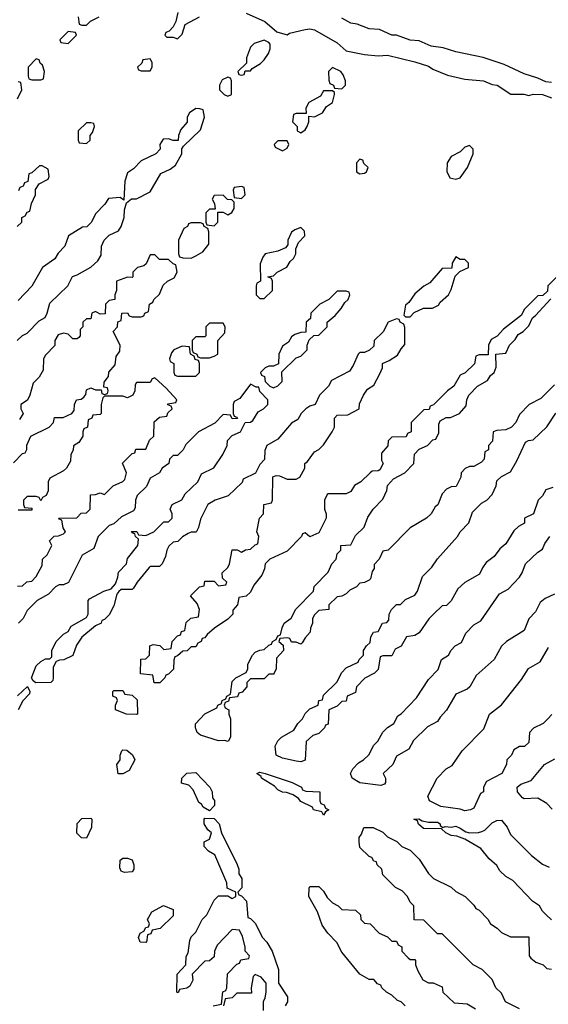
# Model space of a CAD drawing. Header units: inches. Extents: x 2701323 to 2964515, y 494916 to 722124.
# Tile 582 of 656: x 2882537 to 2884856, y 665457 to 669778. Entities that reach past the tile are written whole.
import ezdxf

# ---------------------------------------------------------------- set-up
doc = ezdxf.new("R2010")
doc.units = ezdxf.units.IN
doc.header["$MEASUREMENT"] = 0
doc.layers.add('C8686', color=7, linetype='Continuous')

msp = doc.modelspace()

# ---------------------------------------------------------------- linework, layer by layer
at = {"layer": 'C8686', "color": 2, "elevation": 2}
for points in [[(2882794, 669790), (2882798, 669758), (2882810, 669754), (2882830, 669754), (2882848.4, 669771.6), (2882886, 669790)], [(2883231.3, 669810), (2883222, 669770), (2883210, 669746), (2883192.7, 669727.3), (2883178, 669722), (2883174, 669710), (2883182, 669702), (2883210, 669702), (2883230, 669694), (2883250, 669714), (2883263.1, 669756.9), (2883326, 669790)], [(2883530, 669806), (2883612, 669770), (2883664.7, 669724.7), (2883710, 669712), (2883721.2, 669718.8), (2883790, 669734.8), (2883810, 669737.3), (2883830, 669733), (2883930, 669676), (2883970, 669642), (2884050, 669624.7), (2884110, 669618.8), (2884150, 669622.8), (2884270, 669593.4), (2884330, 669574), (2884350, 669561), (2884414.4, 669534.4), (2884490, 669517.3), (2884572, 669510), (2884610, 669494), (2884632, 669490), (2884691.3, 669451.3), (2884749.3, 669450.7), (2884770, 669446), (2884789.5, 669450.5), (2884830, 669450.4), (2884870, 669435.5)], [(2884870, 669503), (2884845.3, 669505.3), (2884810, 669521.6), (2884750, 669540.5), (2884662, 669582), (2884570, 669611.8), (2884450, 669636.3), (2884395.2, 669655.2), (2884341.8, 669661.8), (2884290, 669684.7), (2884250, 669688), (2884190, 669709.7), (2884170, 669709.7), (2884115.1, 669735.1), (2884070, 669737.4), (2884017.7, 669757.7), (2883990, 669762.6), (2883950, 669784.2)], [(2882528, 669430), (2882546, 669470), (2882542, 669502), (2882530, 669506)], [(2882526, 668370), (2882550, 668392), (2882570, 668402), (2882623.1, 668456.9), (2882648.4, 668471.6), (2882658, 668490), (2882670, 668534), (2882748, 668610), (2882768.8, 668651.1), (2882790, 668658), (2882850, 668692), (2882880.4, 668719.6), (2882894.6, 668745.4), (2882896.4, 668783.6), (2882908, 668810), (2882930, 668832), (2882970, 668852), (2882982, 668870), (2882995.3, 668910), (2882996.4, 668943.6), (2883006, 668974), (2883028, 668992), (2883050, 668992), (2883110, 669022), (2883156.4, 669103.6), (2883198, 669122), (2883220.2, 669139.8), (2883248, 669190), (2883248.4, 669211.6), (2883256.4, 669223.6), (2883330, 669294), (2883348, 669350), (2883342, 669382), (2883327.3, 669387.3), (2883310, 669388), (2883282, 669370), (2883272, 669350), (2883272, 669328), (2883243.6, 669296.4), (2883234, 669270), (2883232, 669248), (2883210, 669248), (2883190, 669255.3), (2883166.4, 669253.6), (2883152, 669230), (2883154, 669210), (2883134, 669190), (2883070, 669158), (2883036.9, 669123.1), (2883010, 669106), (2882998, 669070), (2882994, 668986), (2882978, 668998), (2882926.4, 668993.6), (2882911.2, 668968.9), (2882870, 668926), (2882852, 668890), (2882831.2, 668868.9), (2882812.7, 668867.3), (2882752, 668830), (2882735.3, 668784.7), (2882706.4, 668753.6), (2882691.2, 668728.9), (2882638, 668690), (2882591, 668609), (2882530, 668546)], [(2882526, 668870), (2882546, 668890), (2882546, 668910), (2882562, 668918), (2882570, 668934), (2882582, 668938), (2882588.4, 668971.6), (2882606, 669010), (2882607.3, 669032.7), (2882622, 669058), (2882662, 669078), (2882666, 669090), (2882662, 669122), (2882636.4, 669136.4), (2882623.6, 669136.4), (2882590, 669106), (2882578, 669102), (2882572.7, 669067.3), (2882558, 669062), (2882552.7, 669047.3), (2882538, 669042), (2882532.7, 669027.3)], [(2882510, 667834), (2882550, 667874), (2882562, 667878), (2882568, 667892), (2882568.8, 667911.1), (2882586, 667950), (2882666, 667990), (2882686, 668010), (2882690, 668032), (2882727.3, 668032.7), (2882766, 668050), (2882776.4, 668063.6), (2882778, 668090), (2882786, 668110), (2882807.3, 668112.7), (2882818, 668122), (2882827.3, 668132.7), (2882830, 668154), (2882850, 668162), (2882870, 668154), (2882894, 668154), (2882898, 668138), (2882910, 668134), (2882922, 668138), (2882926, 668150), (2882922, 668162), (2882906, 668166), (2882907.3, 668187.3), (2882927.3, 668212.7), (2882928.4, 668231.6), (2882956.4, 668263.6), (2882960.4, 668299.6), (2882976.4, 668323.6), (2882978, 668350), (2882948, 668410), (2882966, 668430), (2882967.3, 668452.7), (2882982, 668458), (2882986, 668490), (2883010, 668492), (2883018, 668478), (2883030, 668474), (2883070, 668474), (2883082, 668478), (2883086, 668490), (2883102, 668498), (2883106, 668530), (2883122, 668538), (2883126, 668550), (2883150, 668574), (2883167.3, 668612.7), (2883186, 668630), (2883214.6, 668645.4), (2883228, 668670), (2883222, 668702), (2883210, 668706), (2883190, 668726), (2883150, 668726), (2883130, 668746), (2883110, 668746), (2883092.7, 668707.3), (2883082, 668698), (2883054, 668690), (2883034, 668670), (2883034, 668650), (2883030, 668646), (2883010, 668648), (2882962, 668630), (2882962, 668590), (2882954, 668570), (2882954, 668550), (2882930, 668546), (2882914, 668530), (2882912.7, 668487.3), (2882890, 668486), (2882870, 668498), (2882854, 668490), (2882850, 668466), (2882830, 668466), (2882814, 668450), (2882814, 668430), (2882802, 668418), (2882802, 668390), (2882796.9, 668383.1), (2882790, 668378), (2882770, 668378), (2882750, 668398), (2882730, 668402), (2882705.4, 668394.6), (2882692, 668370), (2882691.6, 668348.4), (2882650, 668306), (2882642, 668290), (2882639.6, 668240.4), (2882622, 668210), (2882596.9, 668183.1), (2882582, 668130), (2882571.3, 668108.7), (2882542, 668090), (2882542, 668070), (2882552, 668050), (2882536.9, 668023.1)], [(2884890, 668646), (2884854, 668610), (2884852.7, 668587.3), (2884832, 668568), (2884810, 668566), (2884750, 668506), (2884738, 668482), (2884659.6, 668420.4), (2884631.2, 668388.9), (2884605.4, 668374.6), (2884594, 668350), (2884592.7, 668307.3), (2884552.7, 668307.3), (2884538, 668302), (2884532.7, 668267.3), (2884491.3, 668228.7), (2884470, 668218), (2884442, 668170), (2884414, 668150), (2884352.7, 668087.3), (2884338, 668082), (2884332.7, 668067.3), (2884310, 668066), (2884254, 668010), (2884254, 667970), (2884238, 667962), (2884232.7, 667947.3), (2884170, 667946), (2884154, 667930), (2884152.7, 667907.3), (2884123.6, 667876.4), (2884124.7, 667844.7), (2884131.3, 667830), (2884116.9, 667803.1), (2884110, 667798), (2884083.6, 667796.4), (2884074, 667790), (2884034, 667750), (2884005.4, 667734.6), (2883990, 667708), (2883970, 667698), (2883890, 667698), (2883885.4, 667694.6), (2883874, 667670), (2883874, 667630), (2883882, 667610), (2883882, 667590), (2883850, 667526), (2883810, 667508), (2883790, 667526), (2883778, 667522), (2883774, 667510), (2883710, 667446), (2883634, 667410), (2883614, 667390), (2883611.6, 667368.4), (2883599.6, 667340.4), (2883563.6, 667296.4), (2883550, 667266), (2883530, 667248), (2883498, 667242), (2883492, 667210), (2883472.7, 667187.3), (2883472, 667170), (2883450, 667148), (2883391.6, 667108.4), (2883359.6, 667080.4), (2883350, 667066), (2883338, 667062), (2883334, 667050), (2883318, 667042), (2883310, 667026), (2883290, 667026), (2883271.6, 667008.4), (2883252.7, 667007.3), (2883230, 666986), (2883218, 666982), (2883212.7, 666967.3), (2883211.6, 666928.4), (2883190, 666906), (2883178, 666902), (2883174, 666890), (2883152.7, 666867.3), (2883127.3, 666867.3), (2883122, 666902), (2883067.3, 666907.3), (2883068.4, 666971.6), (2883090, 666974), (2883106, 666990), (2883108, 667030), (2883123.1, 667036.9), (2883151.6, 667031.6), (2883170, 667014), (2883202, 667018), (2883206, 667050), (2883230, 667074), (2883242, 667078), (2883247.3, 667092.7), (2883262, 667098), (2883267.3, 667132.7), (2883288.4, 667151.6), (2883322, 667158), (2883326, 667190), (2883316.4, 667216.4), (2883286, 667250), (2883326, 667290), (2883346, 667294), (2883350, 667314), (2883390, 667314), (2883410, 667294), (2883442, 667298), (2883446, 667310), (2883427.3, 667327.3), (2883426, 667350), (2883450, 667374), (2883458, 667390), (2883468.8, 667451.1), (2883491.3, 667451.3), (2883510, 667442), (2883528.4, 667451.6), (2883550, 667454), (2883570, 667474), (2883582, 667478), (2883586, 667510), (2883578, 667530), (2883588.8, 667591.1), (2883606, 667610), (2883608, 667650), (2883642, 667658), (2883646, 667670), (2883647.3, 667772.7), (2883662, 667778), (2883676.9, 667776.9), (2883710, 667762), (2883750, 667762), (2883766, 667770), (2883788, 667810), (2883788, 667830), (2883800.4, 667839.6), (2883830, 667882), (2883850, 667892), (2883870, 667912), (2883908, 667970), (2883918, 667990), (2883918, 668030), (2883930, 668042), (2883976.4, 668043.6), (2884026, 668070), (2884028.4, 668091.6), (2884046, 668130), (2884063.1, 668156.9), (2884090, 668174), (2884116.4, 668223.6), (2884128, 668250), (2884128, 668270), (2884158, 668282), (2884194.6, 668305.4), (2884210, 668334), (2884227.3, 668352.7), (2884227.3, 668427.3), (2884222, 668442), (2884206, 668450), (2884202, 668462), (2884190, 668466), (2884154, 668450), (2884131.2, 668408.9), (2884092, 668370), (2884090, 668346), (2884071.6, 668328.4), (2884050, 668318), (2884030, 668318), (2884022, 668310), (2883999.6, 668260.4), (2883983.6, 668236.4), (2883905.4, 668194.6), (2883892, 668170), (2883852, 668130), (2883834, 668090), (2883810, 668082), (2883792, 668070), (2883772, 668050), (2883756.9, 668023.1), (2883730, 668008), (2883670, 667938), (2883622, 667910), (2883612.7, 667887.3), (2883611.6, 667848.4), (2883590, 667826), (2883571.3, 667788.7), (2883518, 667762), (2883512.7, 667747.3), (2883451.6, 667688.4), (2883394, 667670), (2883362, 667650), (2883330, 667586), (2883322, 667550), (2883311, 667529), (2883290, 667528.7), (2883276.9, 667523.1), (2883251.6, 667508.4), (2883231.6, 667488.4), (2883210, 667486), (2883191.6, 667468.4), (2883182, 667450), (2883176.9, 667423.1), (2883162, 667390), (2883150, 667378), (2883110, 667378), (2883105.4, 667374.6), (2883052, 667310), (2883036.9, 667283.1), (2883030, 667278), (2882982, 667278), (2882971.6, 667268.4), (2882963.6, 667256.4), (2882950, 667206), (2882930, 667166), (2882910, 667146), (2882898, 667142), (2882894, 667130), (2882870, 667118), (2882810, 667068), (2882786, 667034), (2882770, 666988), (2882731.2, 666968.9), (2882712, 666968), (2882698, 666962), (2882683.6, 666936.4), (2882684.7, 666890), (2882682, 666878), (2882674, 666870), (2882608, 666868), (2882596.4, 666876.4), (2882588.7, 666890), (2882610, 666942), (2882630, 666962), (2882650, 666974), (2882670, 666974), (2882678, 666982), (2882678, 667010), (2882698, 667050), (2882730, 667082), (2882750, 667094), (2882763.1, 667116.9), (2882830, 667154), (2882838, 667170), (2882838, 667230), (2882843.1, 667236.9), (2882906, 667270), (2882939, 667281), (2882958, 667302), (2882968.4, 667331.6), (2882970, 667354), (2883006, 667390), (2883010, 667414), (2883055.3, 667470), (2883058, 667498), (2883046, 667510), (2883042, 667522), (2883030, 667526), (2883028, 667532), (2883051.6, 667531.6), (2883058, 667518), (2883090, 667514), (2883126, 667530), (2883170, 667574), (2883190, 667574), (2883206, 667590), (2883206, 667610), (2883198, 667630), (2883206, 667650), (2883248.4, 667671.6), (2883263.1, 667696.9), (2883318, 667750), (2883335.3, 667784.7), (2883388.4, 667811.6), (2883428.7, 667870), (2883448, 667910), (2883448.7, 667931.3), (2883470, 667954), (2883506, 667970), (2883526, 668010), (2883550, 668012), (2883560.4, 668019.6), (2883583.1, 668056.9), (2883606, 668070), (2883626, 668090), (2883626, 668110), (2883590, 668146), (2883586, 668166), (2883574, 668166), (2883550, 668178), (2883503.6, 668116.4), (2883478, 668102), (2883474, 668090), (2883474, 668050), (2883478, 668038), (2883490, 668034), (2883492.7, 668027.3), (2883470, 668026), (2883462, 668042), (2883430, 668046), (2883392.7, 668007.3), (2883322, 667970), (2883265.4, 667914.6), (2883254, 667890), (2883230, 667866), (2883210, 667866), (2883194, 667850), (2883192, 667830), (2883162, 667810), (2883151.2, 667788.9), (2883110, 667766), (2883094, 667730), (2883052, 667690), (2883044.7, 667670), (2883043.6, 667636.4), (2883036.9, 667623.1), (2882983.6, 667596.4), (2882950, 667566), (2882930, 667558), (2882882, 667510), (2882862, 667458), (2882811.3, 667428.7), (2882751.2, 667308.9), (2882730, 667298), (2882710, 667298), (2882694, 667290), (2882663.6, 667256.4), (2882614, 667230), (2882570, 667186), (2882552, 667150), (2882532, 667130)], [(2884883.6, 668176.4), (2884823.6, 668116.4), (2884772, 668090), (2884730, 668046), (2884714, 668010), (2884694, 667990), (2884670, 667978), (2884630, 667975.3), (2884614, 667970), (2884611.6, 667928.4), (2884594, 667910), (2884594, 667890), (2884578, 667882), (2884574, 667850), (2884563.6, 667836.4), (2884530, 667818), (2884510, 667818), (2884491.6, 667808.4), (2884474, 667790), (2884472, 667770), (2884452, 667730), (2884430, 667728), (2884410, 667718), (2884390, 667698), (2884370.9, 667649.1), (2884359.6, 667640.4), (2884342, 667610), (2884322, 667590), (2884250, 667548), (2884154, 667450), (2884130, 667446), (2884114, 667410), (2884092.7, 667387.3), (2884092, 667370), (2884083.6, 667356.4), (2884076, 667324), (2884070, 667318), (2884050, 667308), (2884030, 667306), (2884014, 667290), (2883985.4, 667274.6), (2883970, 667258), (2883950, 667248), (2883930, 667246), (2883894, 667210), (2883894, 667190), (2883850, 667186), (2883830, 667166), (2883822, 667150), (2883822, 667130), (2883812.7, 667107.3), (2883812, 667090), (2883790, 667066), (2883776.9, 667043.1), (2883770, 667038), (2883750, 667046), (2883730, 667046), (2883722, 667062), (2883710, 667066), (2883678, 667062), (2883674, 667050), (2883692.7, 667032.7), (2883694, 667010), (2883663.6, 666976.4), (2883662, 666930), (2883654, 666910), (2883650, 666906), (2883630, 666906), (2883610, 666886), (2883550, 666886), (2883534, 666870), (2883534, 666850), (2883512.7, 666827.3), (2883498, 666822), (2883492.7, 666807.3), (2883458, 666802), (2883452.7, 666787.3), (2883438, 666782), (2883434, 666770), (2883438, 666758), (2883454, 666750), (2883454, 666730), (2883462, 666710), (2883462, 666630), (2883452, 666610), (2883435.3, 666615.3), (2883410, 666614), (2883330, 666639), (2883315.3, 666650), (2883308, 666670), (2883308.4, 666688.4), (2883350, 666732), (2883402, 666758), (2883406, 666770), (2883422, 666778), (2883426, 666790), (2883442, 666798), (2883446, 666810), (2883462, 666818), (2883470, 666874), (2883486, 666890), (2883530, 666914), (2883538, 666930), (2883538, 666950), (2883558, 666990), (2883570, 667002), (2883590, 667012), (2883610, 667014), (2883630, 667034), (2883642, 667038), (2883646, 667050), (2883662, 667058), (2883670, 667074), (2883682, 667078), (2883688, 667110), (2883698, 667130), (2883728.4, 667151.6), (2883748.8, 667191.1), (2883826, 667270), (2883828.8, 667291.1), (2883890, 667354), (2883906, 667390), (2883926, 667410), (2883930, 667434), (2883946, 667450), (2883946, 667470), (2883990, 667474), (2884010, 667514), (2884048.8, 667551.1), (2884064.7, 667595.3), (2884088, 667630), (2884130, 667674), (2884147.3, 667712.7), (2884150, 667734), (2884176.4, 667763.6), (2884226, 667790), (2884266, 667830), (2884268.4, 667871.6), (2884290, 667894), (2884326, 667910), (2884350, 667934), (2884362, 667938), (2884375.3, 667964.7), (2884376.4, 668003.6), (2884382, 668018), (2884408, 668032), (2884427.3, 668032.7), (2884466, 668050), (2884496.4, 668083.6), (2884498, 668110), (2884508, 668130), (2884546, 668170), (2884590, 668194), (2884603.1, 668216.9), (2884618, 668230), (2884627.3, 668252.7), (2884626, 668310), (2884670, 668314), (2884686, 668350), (2884710, 668374), (2884723.1, 668396.9), (2884746, 668410), (2884770, 668434), (2884786, 668470), (2884800.4, 668479.6), (2884867.3, 668552.7)], [(2882528.4, 667291.6), (2882550, 667294), (2882568.4, 667311.6), (2882590, 667314), (2882610, 667334), (2882636.4, 667383.6), (2882638, 667410), (2882658, 667430), (2882678, 667470), (2882668.4, 667491.6), (2882688.4, 667511.6), (2882707.3, 667512.7), (2882730, 667522), (2882738, 667530), (2882728, 667548), (2882722, 667582), (2882710, 667586), (2882708.8, 667591.1), (2882787.3, 667592.7), (2882807.3, 667612.7), (2882830, 667614), (2882846, 667630), (2882847.3, 667692.7), (2882870, 667694), (2882890, 667702), (2882910, 667694), (2882947.3, 667732.7), (2882990, 667752), (2882999, 667761), (2883006, 667790), (2882988.4, 667831.6), (2883030, 667874), (2883042, 667878), (2883047.3, 667892.7), (2883090, 667894), (2883107.3, 667932.7), (2883126, 667950), (2883127.3, 668012.7), (2883150, 668034), (2883182, 668038), (2883187.3, 668052.7), (2883206, 668070), (2883202, 668082), (2883187.3, 668087.3), (2883187.3, 668092.7), (2883222, 668098), (2883226, 668110), (2883180.4, 668160.4), (2883130, 668206), (2883118, 668202), (2883110, 668186), (2883050, 668186), (2883043.6, 668176.4), (2883042, 668150), (2883034, 668130), (2883010, 668118), (2882990, 668126), (2882910, 668126), (2882902, 668118), (2882894, 668090), (2882894, 668050), (2882890, 668046), (2882858, 668042), (2882854, 668030), (2882838, 668022), (2882834, 667990), (2882818, 667982), (2882814, 667970), (2882814, 667950), (2882796.9, 667923.1), (2882772.7, 667907.3), (2882771.6, 667888.4), (2882762, 667870), (2882759.6, 667840.4), (2882742, 667810), (2882730, 667798), (2882670, 667766), (2882662, 667750), (2882662, 667710), (2882654, 667690), (2882638, 667682), (2882630, 667666), (2882622, 667682), (2882610, 667686), (2882570, 667686), (2882554, 667670), (2882554, 667650), (2882558, 667638), (2882590, 667634), (2882590, 667626), (2882530, 667626)], [(2884875.3, 667724.7), (2884845.4, 667714.6), (2884830.9, 667689.1), (2884812, 667670), (2884791.3, 667610), (2884752, 667590), (2884750.9, 667569.1), (2884725.4, 667554.6), (2884705.4, 667534.6), (2884670, 667478), (2884643.5, 667456.5), (2884618, 667422), (2884583.5, 667396.5), (2884566.8, 667373.2), (2884554.8, 667345.2), (2884490, 667308), (2884459.6, 667280.4), (2884430, 667228), (2884410, 667208), (2884390, 667206), (2884352, 667170), (2884331.6, 667148.4), (2884290, 667088), (2884270, 667075.3), (2884234, 667070), (2884211.2, 667028.9), (2884184.7, 667015.3), (2884170, 666986), (2884130, 666986), (2884118, 666982), (2884110, 666926), (2884094, 666910), (2884051.6, 666888.4), (2884014, 666850), (2884010, 666826), (2883974, 666810), (2883970, 666788), (2883950, 666786), (2883930, 666766), (2883894, 666750), (2883890, 666686), (2883878, 666682), (2883874, 666670), (2883850, 666646), (2883823.6, 666636.4), (2883794, 666610), (2883790, 666528.7), (2883770, 666522), (2883750, 666524), (2883690, 666537.2), (2883662, 666550), (2883658, 666590), (2883670, 666614), (2883686, 666630), (2883740.4, 666659.6), (2883758, 666690), (2883778, 666710), (2883790, 666734), (2883810, 666754), (2883846, 666770), (2883848.8, 666791.1), (2883866, 666794), (2883870, 666814), (2883928.4, 666871.6), (2883950, 666914), (2883970, 666934), (2884022, 666958), (2884026, 666970), (2884046, 666990), (2884046, 667010), (2884058, 667030), (2884074.6, 667045.4), (2884078, 667070), (2884089.1, 667090.9), (2884110, 667094), (2884128, 667130), (2884147.3, 667132.7), (2884156.4, 667143.6), (2884158, 667170), (2884168, 667190), (2884190, 667211.3), (2884208, 667212), (2884230, 667234), (2884270, 667252), (2884282, 667270), (2884304.7, 667335.3), (2884344.7, 667375.3), (2884370, 667412), (2884458, 667510), (2884468.8, 667531.1), (2884508, 667570), (2884523.1, 667616.9), (2884563.1, 667656.9), (2884586, 667670), (2884610, 667694), (2884627.3, 667732.7), (2884630, 667754), (2884650, 667774), (2884690, 667794), (2884718, 667842), (2884756.4, 667923.6), (2884768.4, 667931.6), (2884790, 667934), (2884850, 667992), (2884888.8, 668051.1)], [(2884883.6, 667256.4), (2884842, 667238), (2884819.6, 667220.4), (2884799.8, 667180.2), (2884771.2, 667148.9), (2884750, 667098), (2884672, 667050), (2884651.2, 667028.9), (2884618, 666970), (2884539.6, 666900.4), (2884512, 666850), (2884499.8, 666840.2), (2884450, 666818), (2884410, 666748), (2884382, 666718), (2884370, 666698), (2884325.4, 666674.6), (2884265.4, 666614.6), (2884243.6, 666576.4), (2884190, 666546), (2884174, 666510), (2884132, 666470), (2884142, 666450), (2884142, 666430), (2884136.9, 666423.1), (2884122, 666418), (2884029.6, 666429.6), (2883995.3, 666450), (2883988, 666470), (2883998, 666490), (2884023.1, 666516.9), (2884046, 666530), (2884068.4, 666551.6), (2884090, 666594), (2884108.4, 666611.6), (2884130, 666652), (2884150, 666672), (2884178, 666690), (2884196.4, 666723.6), (2884210, 666732), (2884278, 666802), (2884330, 666882), (2884373.6, 666926.4), (2884388, 666970), (2884418, 666990), (2884430, 667012), (2884448, 667030), (2884474.6, 667045.4), (2884494.6, 667085.4), (2884530, 667122), (2884560.4, 667139.6), (2884642, 667258), (2884680.4, 667279.6), (2884730, 667332), (2884742, 667350), (2884755.3, 667390), (2884810, 667442), (2884830, 667454), (2884840.2, 667479.8), (2884862, 667510)], [(2884871.6, 666728.4), (2884854, 666710), (2884834, 666690), (2884791.6, 666668.4), (2884774, 666650), (2884770, 666606), (2884751.6, 666588.4), (2884730, 666588), (2884705.4, 666574.6), (2884694, 666550), (2884674, 666530), (2884672, 666510), (2884652, 666470), (2884585.4, 666434.6), (2884572, 666410), (2884572, 666390), (2884558, 666382), (2884530, 666318), (2884514, 666310), (2884490, 666306), (2884470, 666313.2), (2884384.8, 666324.8), (2884335.3, 666350), (2884328, 666370), (2884368, 666450), (2884408, 666490), (2884434.6, 666505.4), (2884478, 666570), (2884573.6, 666666.4), (2884598, 666730), (2884650, 666772), (2884738, 666882), (2884769.3, 666930.7), (2884820.4, 666959.6), (2884856.4, 667023.6)], [(2882528.4, 666811.6), (2882572, 666852), (2882582, 666830), (2882579.6, 666820.4), (2882551.6, 666788.4), (2882531.2, 666748.9)], [(2884873.6, 666313.6), (2884850, 666338), (2884810, 666362), (2884750, 666359), (2884742.7, 666362.7), (2884721.2, 666390), (2884719, 666410), (2884736, 666424), (2884780.2, 666439.8), (2884839, 666510), (2884885.2, 666534.8)], [(2883386, 665450), (2883422, 665458), (2883428.4, 665511.6), (2883442, 665518), (2883446, 665530), (2883448.4, 665591.6), (2883490, 665634), (2883502, 665638), (2883507.3, 665652.7), (2883542, 665658), (2883546, 665670), (2883526, 665690), (2883526, 665710), (2883514.6, 665754.6), (2883502, 665782), (2883470, 665786), (2883403.6, 665716.4), (2883392, 665690), (2883390, 665666), (2883370, 665648), (2883350, 665646), (2883294, 665590), (2883296.9, 665563.1), (2883283.6, 665536.4), (2883270, 665528), (2883238, 665522), (2883232, 665508), (2883226, 665510), (2883228, 665590), (2883266, 665630), (2883267.3, 665667.3), (2883276.4, 665683.6), (2883283.1, 665736.9), (2883290, 665754), (2883310, 665774), (2883338, 665830), (2883358, 665850), (2883390, 665914), (2883410, 665934), (2883450, 665934), (2883470, 665922), (2883486, 665930), (2883486, 665950), (2883447.3, 665967.3), (2883446, 665990), (2883393.2, 666113.2), (2883366, 666130), (2883346, 666150), (2883346, 666170), (2883370, 666182), (2883378, 666210), (2883363.1, 666223.1), (2883346, 666250), (2883346, 666270), (2883350, 666274), (2883390, 666272), (2883412, 666250), (2883422, 666210), (2883490.7, 666070.7), (2883498, 666050), (2883498, 666030), (2883511.3, 666010), (2883511.6, 665968.4), (2883494, 665950), (2883498, 665938), (2883510, 665934), (2883532, 665910), (2883538, 665838), (2883550, 665834), (2883570, 665814), (2883602, 665750), (2883622, 665730), (2883644.7, 665690), (2883672, 665610), (2883672, 665550), (2883712, 665490), (2883711.6, 665468.4), (2883702, 665450)], [(2884870, 665828), (2884846, 665850), (2884830, 665866), (2884818, 665890), (2884786, 665910), (2884700.4, 666000.4), (2884670, 666018), (2884643.1, 666043.1), (2884630, 666066), (2884596.4, 666096.4), (2884560.4, 666140.4), (2884490, 666182), (2884454.6, 666194.6), (2884430, 666198), (2884406, 666210), (2884387.3, 666227.3), (2884308.4, 666228.4), (2884287.3, 666247.3), (2884282, 666262), (2884266, 666270), (2884288.7, 666271.3), (2884302, 666262), (2884330, 666256), (2884370, 666256), (2884382, 666250), (2884382, 666242), (2884392.7, 666232.7), (2884403.1, 666236.9), (2884430, 666234.8), (2884450, 666238.8), (2884470, 666230.8), (2884493.7, 666213.7), (2884510.5, 666210.5), (2884550, 666210.6), (2884564.8, 666215.2), (2884578, 666222), (2884610, 666253.4), (2884630, 666264), (2884650, 666264.7), (2884675.3, 666235.3), (2884690, 666202), (2884782, 666110), (2884830, 666072), (2884859.8, 666059.8)], [(2884730, 665438), (2884668.8, 665468.9), (2884650, 665506), (2884626, 665530), (2884610, 665566), (2884566, 665610), (2884526, 665630), (2884390, 665766), (2884370, 665766), (2884310, 665826), (2884267.3, 665827.3), (2884266, 665890), (2884250, 665906), (2884238, 665930), (2884214.6, 665954.6), (2884186, 665970), (2884130, 666026), (2884126, 666050), (2884106, 666070), (2884102, 666082), (2884090, 666086), (2884082, 666102), (2884070, 666106), (2884030, 666146), (2884026, 666170), (2884026, 666190), (2884036.4, 666203.6), (2884047.3, 666232.7), (2884087.3, 666232.7), (2884130, 666212), (2884150, 666192), (2884191.6, 666171.6), (2884214, 666150), (2884250, 666134), (2884290, 666094), (2884330, 666032), (2884352, 666010), (2884430, 665972), (2884450, 665952), (2884491.2, 665931.1), (2884530, 665892), (2884538, 665878), (2884552, 665870), (2884591.2, 665831.1), (2884602, 665810), (2884631.2, 665791.1), (2884650, 665772), (2884690, 665754), (2884770, 665754), (2884772, 665670), (2884779.6, 665659.6), (2884802, 665642), (2884834, 665630), (2884850, 665614), (2884870, 665612)], [(2884228, 665450), (2884210, 665468), (2884194.6, 665474.6), (2884170, 665498), (2884146, 665510), (2884126, 665530), (2884122, 665542), (2884107.3, 665547.3), (2884090, 665566), (2884070, 665566), (2884028.8, 665588.9), (2883950, 665686), (2883928.4, 665728.4), (2883888.8, 665768.9), (2883864.7, 665804.7), (2883843.1, 665863.1), (2883806, 665930), (2883807.3, 665967.3), (2883810, 665974), (2883850, 665974), (2883870, 665954), (2883885.4, 665925.4), (2883910, 665902), (2883934, 665890), (2883950, 665874), (2884010.9, 665870.9), (2884032, 665850), (2884034, 665830), (2884050, 665814), (2884074, 665810), (2884114, 665770), (2884150, 665754), (2884170, 665734), (2884190, 665734), (2884198, 665718), (2884214, 665710), (2884214, 665690), (2884242, 665662), (2884250, 665654), (2884270, 665654), (2884274, 665650), (2884274, 665630), (2884283.6, 665603.6), (2884305.4, 665565.4), (2884330, 665552), (2884351.2, 665551.1), (2884390, 665534), (2884394, 665510), (2884443.6, 665463.6), (2884499.6, 665459.6), (2884536.9, 665436.9)], [(2883606, 665430), (2883606, 665470), (2883614.6, 665485.4), (2883618, 665510), (2883618, 665550), (2883596.5, 665576.5), (2883570, 665588), (2883561, 665579), (2883552, 665530), (2883554, 665506), (2883490, 665506), (2883470, 665486), (2883438, 665482), (2883432, 665450)]]:
    msp.add_lwpolyline(points, dxfattribs=at)
for points in [[(2882750, 669726), (2882714, 669690), (2882718, 669678), (2882750, 669674), (2882786, 669710), (2882782, 669722)], [(2883610, 669688.7), (2883566.4, 669673.6), (2883550, 669658), (2883532, 669610), (2883532.7, 669587.3), (2883494, 669550), (2883498, 669538), (2883510, 669534), (2883522, 669538), (2883526, 669554), (2883550, 669554), (2883556.4, 669563.6), (2883593.6, 669586.4), (2883610, 669602), (2883628.7, 669630), (2883635.3, 669650), (2883635.3, 669670), (2883630, 669678)], [(2882610, 669606), (2882574, 669570), (2882574, 669530), (2882578, 669518), (2882590, 669514), (2882630, 669514), (2882642, 669518), (2882646, 669550), (2882638, 669578), (2882627.3, 669587.3), (2882622, 669602)], [(2883110, 669606), (2883078, 669602), (2883072.7, 669587.3), (2883054, 669570), (2883058, 669558), (2883070, 669554), (2883110, 669554), (2883118, 669570), (2883118, 669590)], [(2883910, 669568), (2883892, 669550), (2883892.7, 669512.7), (2883898, 669498), (2883914, 669490), (2883918, 669478), (2883950, 669474), (2883966, 669490), (2883966, 669510), (2883956.4, 669536.4), (2883946, 669550)], [(2883450, 669526), (2883425.4, 669514.6), (2883414, 669490), (2883414, 669470), (2883434, 669450), (2883450, 669442), (2883466, 669450), (2883466, 669510), (2883462, 669522)], [(2883910, 669466), (2883870, 669466), (2883856.9, 669443.1), (2883805.4, 669414.6), (2883792, 669390), (2883794, 669366), (2883750, 669366), (2883738, 669362), (2883734, 669330), (2883754, 669310), (2883754, 669290), (2883770, 669282), (2883790, 669294), (2883798, 669310), (2883806, 669330), (2883806, 669354), (2883830, 669352), (2883866, 669370), (2883883.1, 669396.9), (2883910, 669414), (2883918, 669450), (2883918, 669458)], [(2882850, 669326), (2882830, 669326), (2882794, 669290), (2882794, 669250), (2882798, 669238), (2882830, 669234), (2882846, 669250), (2882846, 669270), (2882856.4, 669283.6), (2882866, 669310), (2882862, 669322)], [(2883710, 669246), (2883670, 669246), (2883654, 669230), (2883658, 669218), (2883690, 669202), (2883710, 669214), (2883718, 669230)], [(2884510, 669226), (2884490, 669218), (2884470, 669198), (2884430, 669178), (2884412, 669150), (2884411.6, 669111.6), (2884424.7, 669084.7), (2884450, 669078), (2884470, 669084.7), (2884502, 669130), (2884526, 669190), (2884526, 669210)], [(2884030, 669166), (2884014, 669150), (2884014, 669110), (2884030, 669102), (2884050, 669104.7), (2884058, 669110), (2884066, 669130), (2884047.3, 669147.3), (2884042, 669162)], [(2883510, 669046), (2883478, 669042), (2883474, 669030), (2883478, 668998), (2883510, 668994), (2883526, 669010), (2883522, 669042)], [(2883430, 669008), (2883390, 669006), (2883382, 668990), (2883391.6, 668971.6), (2883394, 668946), (2883370, 668946), (2883354, 668930), (2883354, 668890), (2883358, 668878), (2883390, 668874), (2883406, 668890), (2883406, 668934), (2883430, 668934), (2883450, 668922), (2883468, 668932), (2883478, 668950), (2883478, 668978), (2883467.3, 668987.3), (2883448.7, 668988.7)], [(2883330, 668886), (2883290, 668886), (2883278, 668882), (2883274, 668870), (2883258, 668862), (2883234, 668810), (2883234, 668750), (2883238, 668738), (2883252.7, 668732.7), (2883290, 668732), (2883310, 668742), (2883340.4, 668759.6), (2883367.3, 668792.7), (2883367.3, 668847.3), (2883362, 668862), (2883346, 668870), (2883342, 668882)], [(2883770, 668866), (2883743.6, 668856.4), (2883730, 668846), (2883714, 668810), (2883714, 668790), (2883703.6, 668776.4), (2883670, 668762), (2883614, 668750), (2883603.6, 668736.4), (2883592.7, 668707.3), (2883594, 668630), (2883578, 668622), (2883574, 668610), (2883574, 668570), (2883590, 668554), (2883610, 668554), (2883646, 668590), (2883646, 668630), (2883642, 668642), (2883626, 668650), (2883650, 668654), (2883666, 668670), (2883708.4, 668691.6), (2883723.1, 668716.9), (2883738, 668730), (2883748, 668750), (2883748, 668772), (2883760.4, 668799.6), (2883788, 668830), (2883786, 668850)], [(2884450, 668738), (2884434, 668710), (2884432.7, 668687.3), (2884390, 668686), (2884336.9, 668623.1), (2884310, 668608), (2884270, 668575.3), (2884243.6, 668536.4), (2884230, 668526), (2884222, 668482), (2884230, 668474), (2884250, 668474), (2884267.3, 668492.7), (2884308.4, 668511.6), (2884347.3, 668512.7), (2884374.6, 668525.4), (2884382, 668538), (2884418, 668570), (2884430, 668594), (2884447.3, 668652.7), (2884467.3, 668672.7), (2884506, 668690), (2884506, 668710), (2884490, 668726), (2884470, 668726)], [(2883970, 668586), (2883930, 668586), (2883894, 668550), (2883854, 668530), (2883814, 668490), (2883812.7, 668467.3), (2883794, 668450), (2883792.7, 668407.3), (2883770, 668406), (2883743.6, 668396.4), (2883730, 668386), (2883716.9, 668363.1), (2883690, 668346), (2883674, 668310), (2883672.7, 668267.3), (2883650, 668258), (2883630, 668258), (2883614, 668250), (2883594, 668230), (2883598, 668218), (2883611.6, 668211.6), (2883614, 668190), (2883634, 668170), (2883650, 668162), (2883670, 668172), (2883688, 668190), (2883687.3, 668232.7), (2883750, 668294), (2883770, 668302), (2883798, 668330), (2883798, 668350), (2883807.3, 668372.7), (2883827.3, 668392.7), (2883850, 668394), (2883886, 668430), (2883886, 668450), (2883920.4, 668479.6), (2883948, 668510), (2883963.1, 668536.9), (2883978, 668550), (2883986, 668570), (2883982, 668582)], [(2883430, 668446), (2883370, 668446), (2883354, 668430), (2883354, 668390), (2883350, 668386), (2883310, 668386), (2883294, 668370), (2883294, 668330), (2883298, 668318), (2883314, 668310), (2883318, 668298), (2883330, 668294), (2883370, 668294), (2883390, 668302), (2883406, 668310), (2883406, 668370), (2883436.4, 668403.6), (2883438, 668430)], [(2883250, 668346), (2883214, 668330), (2883203.6, 668316.4), (2883194, 668290), (2883198, 668278), (2883214, 668270), (2883214, 668230), (2883218, 668218), (2883230, 668214), (2883310, 668214), (2883326, 668230), (2883326, 668270), (2883322, 668282), (2883307.3, 668287.3), (2883302, 668302), (2883286, 668310), (2883282, 668342)], [(2883050, 666729), (2883006, 666730), (2882958, 666750), (2882958, 666770), (2882966, 666790), (2882962, 666802), (2882946, 666810), (2882946, 666830), (2882950, 666834), (2882990, 666834), (2882998, 666818), (2883030, 666814), (2883052.7, 666792.7), (2883054, 666730)], [(2882990, 666468), (2882968.7, 666468.7), (2882964, 666510), (2882978, 666530), (2882978, 666550), (2882986, 666570), (2882990, 666574), (2883007.3, 666572.7), (2883032.7, 666552.7), (2883042, 666530), (2883016.9, 666483.1)], [(2883370, 666306), (2883342, 666322), (2883335.3, 666335.3), (2883323.1, 666343.1), (2883298, 666398), (2883279, 666419), (2883247.3, 666427.3), (2883248, 666450), (2883270, 666472), (2883310, 666474), (2883372, 666410), (2883382, 666390), (2883383.6, 666363.6), (2883391.6, 666351.6), (2883392, 666330)], [(2883870, 666288), (2883862, 666302), (2883826, 666310), (2883822, 666322), (2883770, 666348), (2883760.4, 666360.4), (2883736.4, 666376.4), (2883707.3, 666387.3), (2883690, 666388), (2883670, 666398), (2883654.6, 666414.6), (2883598, 666450), (2883596.4, 666456.4), (2883578, 666470), (2883590, 666476), (2883614, 666470), (2883732, 666430), (2883774, 666410), (2883778, 666398), (2883792.7, 666392.7), (2883854, 666390), (2883854, 666350), (2883858, 666338), (2883872.7, 666332.7), (2883878, 666318), (2883894, 666310), (2883878, 666302)], [(2882830, 666186), (2882808.4, 666188.4), (2882788.4, 666208.4), (2882788.8, 666251.1), (2882810, 666272), (2882850, 666274), (2882854, 666270), (2882852.7, 666232.7)], [(2882996.4, 666036.4), (2882982, 666042), (2882976.4, 666056.4), (2882978, 666090), (2882990, 666098), (2883010, 666098), (2883031.3, 666091.3), (2883038, 666070), (2883038, 666050), (2883030, 666038)], [(2883090, 665728), (2883066, 665730), (2883058, 665750), (2883066, 665770), (2883082, 665778), (2883090, 665794), (2883102, 665798), (2883106, 665810), (2883098, 665830), (2883116.4, 665863.6), (2883168.7, 665891.3), (2883210, 665874), (2883210, 665846), (2883154, 665790), (2883118, 665782), (2883112.7, 665767.3), (2883098, 665762), (2883094, 665730)]]:
    msp.add_lwpolyline(points, close=True, dxfattribs=at)

doc.saveas('drawing.dxf')
